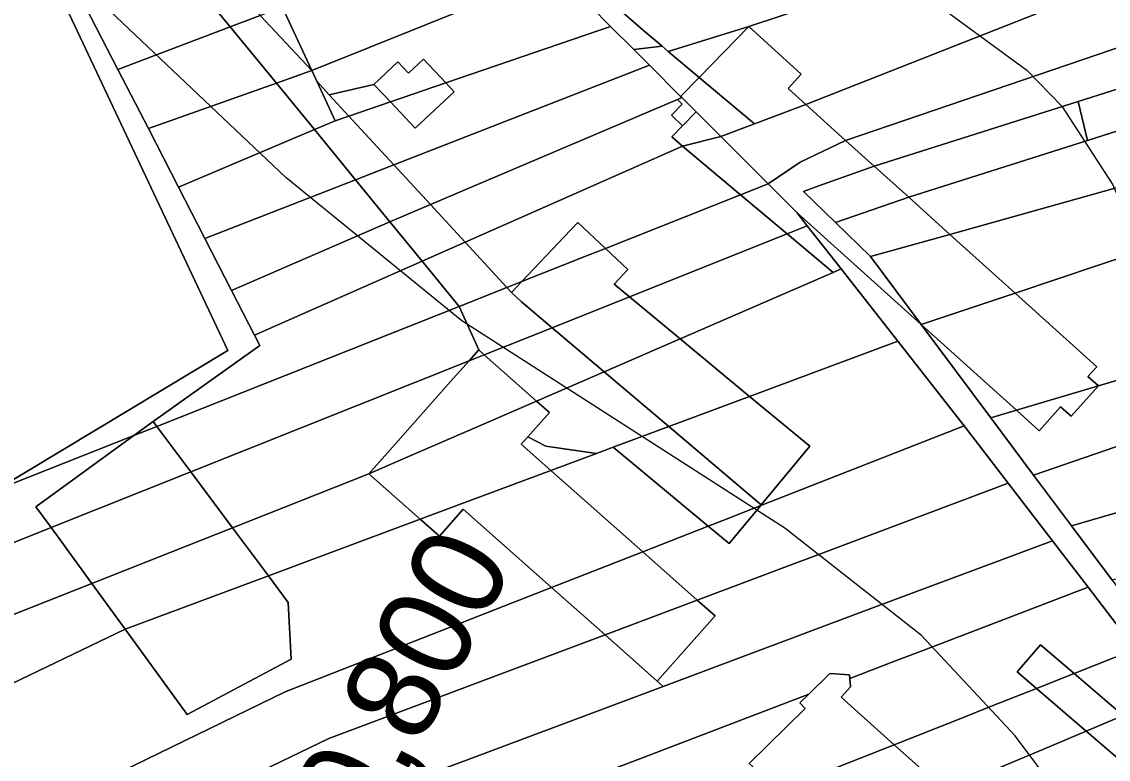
# Model space of a CAD drawing. Extents: x -510989 to -501240, y -1184665 to -1176089.
# Drawn here: x -509389.1 to -509237.3, y -1179902.3 to -1179799.2 of the extents above; entities that cross this region are included whole.
import ezdxf

# ---------------------------------------------------------------- set-up
doc = ezdxf.new("R2010")
doc.units = 0
for name, color, linetype in [('ostatni_plocha_x_jina_plocha', 7, 'Continuous'), ('ostatni_plocha_x_manipulacni_plocha', 7, 'Continuous'), ('ostatni_plocha_x_ostatni_komunikace', 7, 'Continuous'), ('ostatni_plocha_x_sportoviste_a_rekr_plocha', 7, 'Continuous'), ('trasovani_toku', 7, 'Continuous'), ('vrstevnice_01', 7, 'Continuous'), ('vrstevnice_02', 7, 'Continuous'), ('zastavena_plocha_a_nadvori', 7, 'Continuous')]:
    doc.layers.add(name, color=color, linetype=linetype)

msp = doc.modelspace()

# ---------------------------------------------------------------- linework, layer by layer
at = {"layer": 'ostatni_plocha_x_jina_plocha'}
for points in [[(-509332.98, -1179804.45), (-509329.85, -1179807.77), (-509337.58, -1179810.42), (-509339.88, -1179807.98), (-509336.54, -1179804.83), (-509335.05, -1179806.4)], [(-509328.69, -1179808.99), (-509334.1, -1179814.1), (-509337.58, -1179810.42), (-509329.85, -1179807.77)]]:
    msp.add_lwpolyline(points, close=True, dxfattribs=at)
at = {"layer": 'ostatni_plocha_x_manipulacni_plocha'}
for points in [[(-509382.45, -1179743.08), (-509372.08, -1179751.87), (-509359.08, -1179762.88), (-509346.32, -1179768.93), (-509331.87, -1179775.78), (-509321.59, -1179783.39), (-509313.29, -1179790.71), (-509306.51, -1179796.69), (-509302.25, -1179800.44), (-509299.63, -1179802.65), (-509303.58, -1179803.11), (-509306.82, -1179799.87), (-509309.6, -1179797.09), (-509311.5, -1179797.75), (-509316.53, -1179793.14), (-509324.46, -1179785.88), (-509336.11, -1179776.66), (-509349.27, -1179770.32), (-509361.99, -1179764.2), (-509367.36, -1179759.9), (-509379.07, -1179750.52), (-509393.4, -1179738.11)], [(-509225.76, -1179903.05), (-509228.82, -1179893.47), (-509229.09, -1179892.63), (-509233.49, -1179886.9), (-509240.13, -1179878.24), (-509245.12, -1179871.74), (-509251.28, -1179863.71), (-509257.43, -1179855.69), (-509266.72, -1179843.84), (-509274.62, -1179833.76), (-509279.36, -1179827.72), (-509280.75, -1179825.94), (-509263.44, -1179841.54), (-509253.71, -1179854.58), (-509247.75, -1179862.58), (-509242.46, -1179869.67), (-509236.79, -1179877.28), (-509228.95, -1179887.79), (-509223.83, -1179894.66), (-509221.74, -1179901.11), (-509218.17, -1179912.14)]]:
    msp.add_lwpolyline(points, dxfattribs=at)
for points in [[(-509399.39, -1179759.66), (-509391.24, -1179775.51), (-509385.86, -1179785.98), (-509380.89, -1179795.66), (-509375.64, -1179805.88), (-509371.39, -1179814.14), (-509367.19, -1179822.32), (-509363.5, -1179829.51), (-509359.77, -1179836.76), (-509356.55, -1179843.03), (-509355.83, -1179844.44), (-509370.72, -1179855.06), (-509373.44, -1179857.05), (-509392.72, -1179864.7), (-509360.28, -1179845.17), (-509392.82, -1179776.12), (-509400.37, -1179760.1)], [(-509230.54, -1179780.99), (-509287.54, -1179799.89), (-509298.78, -1179803.36), (-509299.63, -1179802.65), (-509302.25, -1179800.44), (-509306.51, -1179796.69), (-509232.83, -1179771.24)], [(-509228.11, -1179790.45), (-509279.57, -1179810.78), (-509282.03, -1179808.56), (-509280.19, -1179806.52), (-509287.54, -1179799.89), (-509230.54, -1179780.99)], [(-509324.46, -1179785.88), (-509316.53, -1179793.14), (-509348.56, -1179806.03), (-509352.69, -1179797.15)], [(-509228.11, -1179790.45), (-509222.15, -1179788.1), (-509213.93, -1179795.28), (-509274, -1179815.8), (-509279.57, -1179810.78)], [(-509380.89, -1179795.66), (-509367.98, -1179790.18), (-509359.95, -1179799.91), (-509375.64, -1179805.88)], [(-509309.6, -1179797.09), (-509306.82, -1179799.87), (-509329.85, -1179807.77), (-509332.98, -1179804.45), (-509335.05, -1179806.4), (-509336.54, -1179804.83), (-509339.88, -1179807.98), (-509346.13, -1179809.41), (-509347.86, -1179807.53), (-509348.56, -1179806.03), (-509316.53, -1179793.14), (-509311.5, -1179797.75)], [(-509213.93, -1179795.28), (-509208.6, -1179799.93), (-509241.52, -1179810.36), (-509270.02, -1179819.39), (-509274, -1179815.8)], [(-509355.78, -1179798.33), (-509352.69, -1179797.15), (-509348.56, -1179806.03)], [(-509375.64, -1179805.88), (-509359.95, -1179799.91), (-509353.51, -1179807.79), (-509371.39, -1179814.14)], [(-509303.58, -1179803.11), (-509301.4, -1179805.29), (-509337.09, -1179819.21), (-509343.37, -1179812.41), (-509337.58, -1179810.42), (-509334.1, -1179814.1), (-509328.69, -1179808.99), (-509329.85, -1179807.77), (-509306.82, -1179799.87)], [(-509287.54, -1179799.89), (-509294.47, -1179806.99), (-509298.78, -1179803.36)], [(-509208.6, -1179799.93), (-509203.71, -1179804.2), (-509224, -1179810.65), (-509240.22, -1179815.81), (-509241.52, -1179810.36)], [(-509303.58, -1179803.11), (-509299.63, -1179802.65), (-509298.78, -1179803.36), (-509294.47, -1179806.99), (-509297.05, -1179809.64), (-509301.4, -1179805.29)], [(-509184.35, -1179807.86), (-509170.68, -1179804.02), (-509167.47, -1179813.95), (-509219.74, -1179827.43), (-509227.02, -1179829.31), (-509250.34, -1179837.14), (-509259.43, -1179828.94), (-509221.9, -1179818.4), (-509195.82, -1179811.08), (-509190.91, -1179815.37)], [(-509297.05, -1179809.64), (-509296.87, -1179809.82), (-509297.47, -1179810.08), (-509331.99, -1179824.75), (-509337.09, -1179819.21), (-509301.4, -1179805.29)], [(-509371.39, -1179814.14), (-509353.51, -1179807.79), (-509348.19, -1179814.29), (-509367.19, -1179822.32)], [(-509347.86, -1179807.53), (-509346.13, -1179809.41), (-509343.37, -1179812.41), (-509345.28, -1179813.06), (-509345.53, -1179812.53)], [(-509297.47, -1179810.08), (-509296.82, -1179810.71), (-509298.33, -1179812.26), (-509296.78, -1179813.77), (-509298.29, -1179815.31), (-509296.77, -1179816.58), (-509327.13, -1179830.02), (-509331.99, -1179824.75)], [(-509241.52, -1179810.36), (-509240.22, -1179815.81), (-509265.18, -1179823.75), (-509270.02, -1179819.39)], [(-509224, -1179810.65), (-509221.9, -1179818.4), (-509259.43, -1179828.94), (-509265.18, -1179823.75), (-509240.22, -1179815.81)], [(-509348.19, -1179814.29), (-509342.45, -1179821.3), (-509363.5, -1179829.51), (-509367.19, -1179822.32)], [(-509296.77, -1179816.58), (-509288.66, -1179823.4), (-509307.56, -1179830.9), (-509311.41, -1179827.26), (-509313.32, -1179829.28), (-509319.23, -1179835.53), (-509321.3, -1179836.35), (-509327.13, -1179830.02)], [(-509342.45, -1179821.3), (-509337.64, -1179827.19), (-509359.77, -1179836.76), (-509363.5, -1179829.51)], [(-509288.66, -1179823.4), (-509282.45, -1179828.61), (-509282.17, -1179828.85), (-509304.2, -1179837.65), (-509306.34, -1179835.88), (-509304.43, -1179833.86), (-509307.56, -1179830.9)], [(-509337.64, -1179827.19), (-509333.15, -1179832.68), (-509356.55, -1179843.03), (-509359.77, -1179836.76)], [(-509227.02, -1179829.31), (-509219.74, -1179827.43), (-509216.02, -1179842.47), (-509223.9, -1179845.7), (-509238.68, -1179850.11), (-509240.15, -1179848.78), (-509238.93, -1179847.43), (-509250.34, -1179837.14)], [(-509282.17, -1179828.85), (-509275.74, -1179834.25), (-509297.12, -1179843.52), (-509304.2, -1179837.65)], [(-509168.35, -1179832.17), (-509172.5, -1179837.69), (-509194.45, -1179843.5), (-509219.36, -1179852.81), (-509247.75, -1179862.58), (-509253.71, -1179854.58), (-509250.15, -1179853.52), (-509246.99, -1179856.37), (-509243.97, -1179853.02), (-509242.5, -1179854.35), (-509238.68, -1179850.11), (-509223.9, -1179845.7), (-509215.71, -1179843.71)], [(-509333.15, -1179832.68), (-509327.98, -1179839), (-509370.2, -1179855.76), (-509370.72, -1179855.06), (-509355.83, -1179844.44), (-509356.55, -1179843.03)], [(-509275.74, -1179834.25), (-509274.62, -1179833.76), (-509266.72, -1179843.84), (-509287.41, -1179851.57), (-509297.12, -1179843.52)], [(-509321.3, -1179836.35), (-509319.23, -1179835.53), (-509320.66, -1179837.04)], [(-509327.98, -1179839), (-509325.24, -1179845.07), (-509326.59, -1179846.6), (-509365.46, -1179862.13), (-509370.2, -1179855.76)], [(-509263.44, -1179841.54), (-509250.15, -1179853.52), (-509253.71, -1179854.58)], [(-509175.76, -1179842.02), (-509180.33, -1179848.1), (-509217.2, -1179861.11), (-509216.81, -1179862.23), (-509242.46, -1179869.67), (-509247.75, -1179862.58), (-509219.36, -1179852.81), (-509209.64, -1179850.82)], [(-509266.72, -1179843.84), (-509257.43, -1179855.69), (-509285.86, -1179866.84), (-509285.79, -1179866.75), (-509278.99, -1179858.55), (-509287.41, -1179851.57)], [(-509326.59, -1179846.6), (-509329.17, -1179849.51), (-509337.25, -1179858.62), (-509340.58, -1179862.38), (-509359.65, -1179869.93), (-509365.46, -1179862.13)], [(-509251.28, -1179863.71), (-509277.9, -1179873.72), (-509282.51, -1179875.46), (-509294.72, -1179880.05), (-509302.34, -1179873.3), (-509293.19, -1179869.71), (-509290.26, -1179872.14), (-509288.68, -1179870.24), (-509285.86, -1179866.84), (-509257.43, -1179855.69)], [(-509392.72, -1179864.7), (-509373.44, -1179857.05), (-509387.09, -1179866.99), (-509384.95, -1179869.92), (-509420.74, -1179884.22), (-509422.95, -1179882.91)], [(-509318.4, -1179857.22), (-509315.87, -1179858.51), (-509308.81, -1179859.56), (-509315.16, -1179861.93), (-509319.31, -1179858.25)], [(-509187.07, -1179857.06), (-509189.83, -1179860.73), (-509194.72, -1179867.22), (-509236.79, -1179877.28), (-509242.46, -1179869.67), (-509216.81, -1179862.23), (-509216.19, -1179863.96)], [(-509306.48, -1179858.69), (-509293.19, -1179869.71), (-509302.34, -1179873.3), (-509315.16, -1179861.93), (-509308.81, -1179859.56)], [(-509340.58, -1179862.38), (-509333.41, -1179868.74), (-509354.63, -1179876.66), (-509359.65, -1179869.93)], [(-509245.12, -1179871.74), (-509269.59, -1179880.91), (-509274.08, -1179882.59), (-509299.47, -1179892.1), (-509300.3, -1179891.36), (-509292.23, -1179882.25), (-509294.72, -1179880.05), (-509282.51, -1179875.46), (-509277.9, -1179873.72), (-509251.28, -1179863.71)], [(-509330.73, -1179871.11), (-509327.4, -1179867.35), (-509315.06, -1179878.28), (-509352.27, -1179892.87), (-509383.95, -1179908.3), (-509389.33, -1179905.62), (-509392.39, -1179902.31), (-509394.88, -1179899.6), (-509400.22, -1179896.42), (-509374.61, -1179884.12), (-509365.95, -1179896.02), (-509351.43, -1179888.3), (-509351.87, -1179880.37), (-509354.63, -1179876.66), (-509333.41, -1179868.74)], [(-509384.95, -1179869.92), (-509379.29, -1179877.7), (-509410.77, -1179890.15), (-509420.74, -1179884.22)], [(-509240.13, -1179878.24), (-509262.69, -1179886.88), (-509267.04, -1179888.55), (-509273.41, -1179890.99), (-509273.44, -1179890.5), (-509276.22, -1179890.32), (-509279.16, -1179893.19), (-509338.41, -1179915.88), (-509354.67, -1179922.9), (-509366.26, -1179917.12), (-509299.47, -1179892.1), (-509274.08, -1179882.59), (-509269.59, -1179880.91), (-509245.12, -1179871.74)], [(-509379.29, -1179877.7), (-509374.61, -1179884.12), (-509400.22, -1179896.42), (-509410.77, -1179890.15)], [(-509315.06, -1179878.28), (-509307.6, -1179884.89), (-509346.18, -1179899.39), (-509368.75, -1179910.27), (-509366.26, -1179917.12), (-509383.95, -1179908.3), (-509352.27, -1179892.87)], [(-509262.69, -1179886.88), (-509240.13, -1179878.24), (-509233.49, -1179886.9), (-509242.08, -1179890.3), (-509246.77, -1179886.28), (-509250.04, -1179890.09), (-509247.36, -1179892.39), (-509253.51, -1179894.83), (-509257.67, -1179896.48), (-509267.21, -1179900.25), (-509274.62, -1179893.63), (-509273.33, -1179892.18), (-509273.41, -1179890.99), (-509267.04, -1179888.55)], [(-509307.6, -1179884.89), (-509300.3, -1179891.36), (-509299.47, -1179892.1), (-509366.26, -1179917.12), (-509368.75, -1179910.27), (-509346.18, -1179899.39)], [(-509242.08, -1179890.3), (-509233.49, -1179886.9), (-509229.09, -1179892.63), (-509228.82, -1179893.47), (-509235.24, -1179896.18)], [(-509253.51, -1179894.83), (-509247.36, -1179892.39), (-509240.41, -1179898.36), (-509246.46, -1179900.92), (-509250.44, -1179902.6), (-509260.03, -1179906.66), (-509267.21, -1179900.25), (-509257.67, -1179896.48)], [(-509279.16, -1179893.19), (-509280.4, -1179894.4), (-509279.63, -1179895.2), (-509287.49, -1179902.86), (-509283.28, -1179906.61), (-509298.86, -1179912.78), (-509345.31, -1179927.56), (-509354.67, -1179922.9), (-509338.41, -1179915.88)], [(-509246.46, -1179900.92), (-509240.41, -1179898.36), (-509231.92, -1179905.65), (-509238.01, -1179908.23), (-509241.87, -1179909.86), (-509251.76, -1179914.04), (-509260.03, -1179906.66), (-509250.44, -1179902.6)]]:
    msp.add_lwpolyline(points, close=True, dxfattribs=at)
at = {"layer": 'ostatni_plocha_x_ostatni_komunikace'}
for points in [[(-509367.98, -1179790.18), (-509363.43, -1179788.25), (-509355.78, -1179798.33), (-509359.95, -1179799.91)], [(-509359.95, -1179799.91), (-509355.78, -1179798.33), (-509348.56, -1179806.03), (-509353.51, -1179807.79)], [(-509348.56, -1179806.03), (-509347.86, -1179807.53), (-509345.53, -1179812.53), (-509345.28, -1179813.06), (-509348.19, -1179814.29), (-509353.51, -1179807.79)], [(-509339.88, -1179807.98), (-509337.58, -1179810.42), (-509343.37, -1179812.41), (-509346.13, -1179809.41)], [(-509345.28, -1179813.06), (-509343.37, -1179812.41), (-509337.09, -1179819.21), (-509342.45, -1179821.3), (-509348.19, -1179814.29)], [(-509342.45, -1179821.3), (-509337.09, -1179819.21), (-509331.99, -1179824.75), (-509337.64, -1179827.19)], [(-509331.99, -1179824.75), (-509327.13, -1179830.02), (-509333.15, -1179832.68), (-509337.64, -1179827.19)], [(-509333.15, -1179832.68), (-509327.13, -1179830.02), (-509321.3, -1179836.35), (-509327.98, -1179839)], [(-509321.3, -1179836.35), (-509320.66, -1179837.04), (-509319.28, -1179838.34), (-509315.01, -1179841.97), (-509324.47, -1179845.75), (-509325.24, -1179845.07), (-509327.98, -1179839)], [(-509315.01, -1179841.97), (-509307.74, -1179848.13), (-509317.18, -1179852.23), (-509324.47, -1179845.75)], [(-509317.18, -1179852.23), (-509307.74, -1179848.13), (-509298.71, -1179855.79), (-509306.48, -1179858.69), (-509308.81, -1179859.56), (-509315.87, -1179858.51), (-509318.4, -1179857.22), (-509315.38, -1179853.82)], [(-509298.71, -1179855.79), (-509285.79, -1179866.75), (-509285.86, -1179866.84), (-509290.53, -1179868.67), (-509293.19, -1179869.71), (-509306.48, -1179858.69)], [(-509290.53, -1179868.67), (-509285.86, -1179866.84), (-509288.68, -1179870.24), (-509290.26, -1179872.14), (-509293.19, -1179869.71)]]:
    msp.add_lwpolyline(points, close=True, dxfattribs=at)
at = {"layer": 'ostatni_plocha_x_sportoviste_a_rekr_plocha'}
msp.add_lwpolyline([(-509414.56, -1179729.99), (-509412.04, -1179735.34), (-509407.79, -1179744.35), (-509400.37, -1179760.1), (-509392.82, -1179776.12), (-509360.28, -1179845.17), (-509392.72, -1179864.7), (-509422.95, -1179882.91), (-509424.41, -1179883.79), (-509434.17, -1179876.61), (-509450.96, -1179859.19), (-509460.71, -1179845.86), (-509459.71, -1179845.32), (-509451.84, -1179841.02), (-509443.46, -1179859.06), (-509437.94, -1179856.49), (-509446.31, -1179838.46), (-509464.68, -1179787.36), (-509473.71, -1179744.29), (-509437.87, -1179732.2), (-509434.32, -1179735.89), (-509415.75, -1179727.46)], close=True, dxfattribs=at)
at = {"layer": 'vrstevnice_01'}
msp.add_lwpolyline([(-509160.41, -1180082), (-509177.5, -1180042), (-509187.5, -1180011), (-509202.31, -1179975), (-509213.41, -1179954), (-509237.59, -1179916), (-509250.31, -1179899), (-509263.41, -1179885), (-509282.5, -1179870), (-509327.59, -1179841), (-509352.19, -1179821), (-509378.5, -1179796), (-509418.81, -1179754)], dxfattribs=at)
at = {"layer": 'vrstevnice_02'}
msp.add_lwpolyline([(-509393.19, -1179727), (-509369, -1179750), (-509360, -1179756), (-509336.5, -1179767), (-509286.09, -1179784), (-509270.41, -1179790), (-509248.69, -1179806), (-509243.81, -1179811), (-509236.69, -1179822), (-509226, -1179847), (-509206.91, -1179908), (-509194.81, -1179933), (-509161.59, -1179995), (-509140.69, -1180027), (-509125.5, -1180062)], dxfattribs=at)
at = {"layer": 'zastavena_plocha_a_nadvori'}
for points in [[(-509287.54, -1179799.89), (-509280.19, -1179806.52), (-509282.03, -1179808.56), (-509279.57, -1179810.78), (-509286.75, -1179813.48), (-509294.47, -1179806.99)], [(-509294.47, -1179806.99), (-509286.75, -1179813.48), (-509291.44, -1179815.25), (-509294.88, -1179811.81), (-509296.87, -1179809.82), (-509297.05, -1179809.64)], [(-509296.87, -1179809.82), (-509294.88, -1179811.81), (-509296.78, -1179813.77), (-509298.33, -1179812.26), (-509296.82, -1179810.71), (-509297.47, -1179810.08)], [(-509279.57, -1179810.78), (-509274, -1179815.8), (-509280.37, -1179818.85), (-509284.82, -1179821.87), (-509291.44, -1179815.25), (-509286.75, -1179813.48)], [(-509294.88, -1179811.81), (-509291.44, -1179815.25), (-509296.77, -1179816.58), (-509298.29, -1179815.31), (-509296.78, -1179813.77)], [(-509296.77, -1179816.58), (-509291.44, -1179815.25), (-509284.82, -1179821.87), (-509288.66, -1179823.4)], [(-509274, -1179815.8), (-509270.02, -1179819.39), (-509277.87, -1179822.2), (-509279.9, -1179822.93), (-509275.42, -1179827.28), (-509270.52, -1179832.04), (-509263.44, -1179841.54), (-509280.75, -1179825.94), (-509284.82, -1179821.87), (-509280.37, -1179818.85)], [(-509270.02, -1179819.39), (-509265.18, -1179823.75), (-509275.42, -1179827.28), (-509279.9, -1179822.93), (-509277.87, -1179822.2)], [(-509284.82, -1179821.87), (-509280.75, -1179825.94), (-509279.36, -1179827.72), (-509282.17, -1179828.85), (-509282.45, -1179828.61), (-509288.66, -1179823.4)], [(-509265.18, -1179823.75), (-509259.43, -1179828.94), (-509270.52, -1179832.04), (-509275.42, -1179827.28)], [(-509311.41, -1179827.26), (-509307.56, -1179830.9), (-509310.41, -1179832.03), (-509319.23, -1179835.53), (-509313.32, -1179829.28)], [(-509282.17, -1179828.85), (-509279.36, -1179827.72), (-509274.62, -1179833.76), (-509275.74, -1179834.25)], [(-509259.43, -1179828.94), (-509250.34, -1179837.14), (-509263.44, -1179841.54), (-509270.52, -1179832.04)], [(-509310.41, -1179832.03), (-509307.56, -1179830.9), (-509304.43, -1179833.86), (-509306.34, -1179835.88), (-509304.2, -1179837.65), (-509315.01, -1179841.97), (-509319.28, -1179838.34), (-509320.66, -1179837.04), (-509319.23, -1179835.53)], [(-509304.2, -1179837.65), (-509297.12, -1179843.52), (-509307.74, -1179848.13), (-509315.01, -1179841.97)], [(-509263.44, -1179841.54), (-509250.34, -1179837.14), (-509238.93, -1179847.43), (-509240.15, -1179848.78), (-509238.68, -1179850.11), (-509250.15, -1179853.52)], [(-509307.74, -1179848.13), (-509297.12, -1179843.52), (-509287.41, -1179851.57), (-509298.71, -1179855.79)], [(-509324.47, -1179845.75), (-509317.18, -1179852.23), (-509321.68, -1179854.18), (-509323.17, -1179854.83), (-509335.49, -1179860.18), (-509340.58, -1179862.38), (-509337.25, -1179858.62), (-509329.17, -1179849.51), (-509326.59, -1179846.6)], [(-509325.24, -1179845.07), (-509324.47, -1179845.75), (-509326.59, -1179846.6)], [(-509250.15, -1179853.52), (-509238.68, -1179850.11), (-509242.5, -1179854.35), (-509243.97, -1179853.02), (-509246.99, -1179856.37)], [(-509287.41, -1179851.57), (-509278.99, -1179858.55), (-509285.79, -1179866.75), (-509298.71, -1179855.79)], [(-509317.18, -1179852.23), (-509315.38, -1179853.82), (-509318.4, -1179857.22), (-509319.31, -1179858.25), (-509315.16, -1179861.93), (-509328.08, -1179866.75), (-509333.41, -1179868.74), (-509340.58, -1179862.38), (-509335.49, -1179860.18), (-509323.17, -1179854.83), (-509321.68, -1179854.18)], [(-509370.2, -1179855.76), (-509373.44, -1179857.05), (-509370.72, -1179855.06)], [(-509373.44, -1179857.05), (-509370.2, -1179855.76), (-509365.46, -1179862.13), (-509384.95, -1179869.92), (-509387.09, -1179866.99)], [(-509365.46, -1179862.13), (-509359.65, -1179869.93), (-509379.29, -1179877.7), (-509384.95, -1179869.92)], [(-509315.16, -1179861.93), (-509302.34, -1179873.3), (-509315.06, -1179878.28), (-509327.4, -1179867.35), (-509330.73, -1179871.11), (-509333.41, -1179868.74), (-509328.08, -1179866.75)], [(-509354.63, -1179876.66), (-509374.61, -1179884.12), (-509379.29, -1179877.7), (-509359.65, -1179869.93)], [(-509315.06, -1179878.28), (-509302.34, -1179873.3), (-509294.72, -1179880.05), (-509307.6, -1179884.89)], [(-509351.87, -1179880.37), (-509351.43, -1179888.3), (-509365.95, -1179896.02), (-509374.61, -1179884.12), (-509354.63, -1179876.66)], [(-509292.23, -1179882.25), (-509300.3, -1179891.36), (-509307.6, -1179884.89), (-509294.72, -1179880.05)], [(-509246.77, -1179886.28), (-509242.08, -1179890.3), (-509247.36, -1179892.39), (-509250.04, -1179890.09)], [(-509273.44, -1179890.5), (-509273.41, -1179890.99), (-509273.33, -1179892.18), (-509274.62, -1179893.63), (-509267.21, -1179900.25), (-509283.28, -1179906.61), (-509287.49, -1179902.86), (-509279.63, -1179895.2), (-509280.4, -1179894.4), (-509279.16, -1179893.19), (-509276.22, -1179890.32)], [(-509247.36, -1179892.39), (-509242.08, -1179890.3), (-509235.24, -1179896.18), (-509240.41, -1179898.36)], [(-509240.41, -1179898.36), (-509235.24, -1179896.18), (-509226.76, -1179903.47), (-509231.92, -1179905.65)], [(-509283.28, -1179906.61), (-509267.21, -1179900.25), (-509260.03, -1179906.66), (-509275.78, -1179913.31)]]:
    msp.add_lwpolyline(points, close=True, dxfattribs=at)

# ---------------------------------------------------------------- texts
at = {"layer": 'trasovani_toku'}
msp.add_text('10,800', height=13, rotation=62.6942, dxfattribs=at).set_placement((-509344.63, -1179922.09))

doc.saveas('drawing.dxf')
